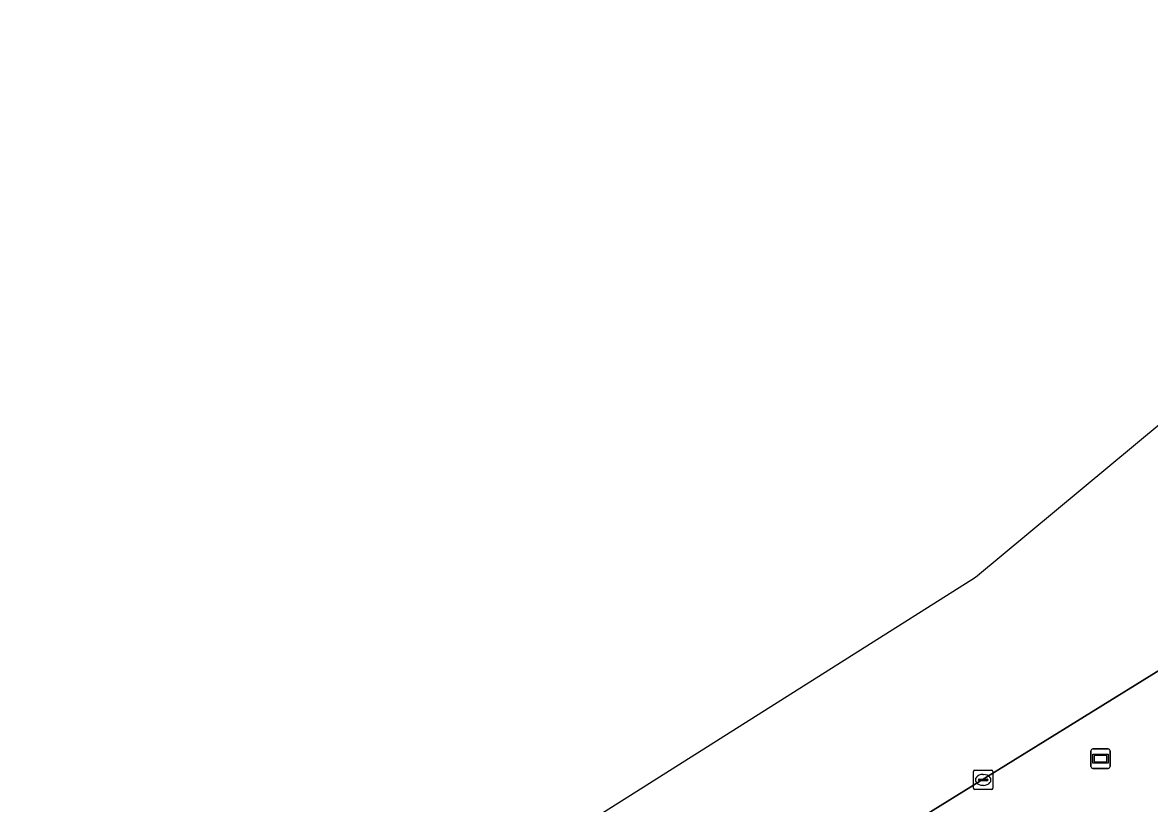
# Model space of a CAD drawing. Extents: x 160030 to 160839, y 385325 to 386450.
# Drawn here: x 160470.6 to 160528.6, y 386409.6 to 386449.9 of the extents above; entities that cross this region are included whole.
import ezdxf

# ---------------------------------------------------------------- set-up
doc = ezdxf.new("R2010")
doc.units = 0
for name, color, linetype in [('IMGEO_Berm_groen', 7, 'Continuous'), ('IMGEO_Kolk', 7, 'Continuous'), ('IMGEO_Rijbaan_regionaal_gesloten', 7, 'Continuous'), ('IMGEO_Straatnaambord', 7, 'Continuous')]:
    doc.layers.add(name, color=color, linetype=linetype)

msp = doc.modelspace()

# ---------------------------------------------------------------- linework, layer by layer
at = {"layer": 'IMGEO_Berm_groen'}
msp.add_lwpolyline([(160557.792, 386410.123), (160557.299, 386413.834), (160556.832, 386415.925), (160556.138, 386418.218), (160555.675, 386419.34), (160554.797, 386421.144), (160550.927, 386427.346), (160549.768, 386429.187), (160536.553, 386421.109), (160519.898, 386410.812), (160500, 386398.48), (160485.79, 386389.673), (160466.628, 386377.779)], dxfattribs=at)
at = {"layer": 'IMGEO_Kolk'}
for p, q in [((160519.536, 386410.437), (160519.536, 386411.289)), ((160519.611, 386411.363), (160520.463, 386411.363)), ((160519.795, 386410.857), (160519.795, 386410.869)), ((160519.838, 386410.906), (160520.236, 386410.906)), ((160520.024, 386411.143), (160520.049, 386411.143)), ((160520.279, 386410.869), (160520.279, 386410.857)), ((160520.537, 386411.289), (160520.537, 386410.437)), ((160520.463, 386410.363), (160519.611, 386410.363)), ((160520.233, 386410.82), (160519.835, 386410.82)), ((160520.047, 386410.583), (160520.022, 386410.583))]:
    msp.add_line(p, q, dxfattribs=at)
for points in [[(160519.536, 386410.437), (160519.536, 386411.289)], [(160519.611, 386411.363), (160520.463, 386411.363)], [(160520.537, 386411.289), (160520.537, 386410.437)], [(160520.463, 386410.363), (160519.611, 386410.363)]]:
    msp.add_lwpolyline(points, dxfattribs=at)
for centre, radius, start, end in [((160519.613, 386411.287), 0.0765, 91.55205, 178.44795), ((160519.613, 386411.287), 0.0765, 91.55205, 178.44795), ((160519.835, 386410.866), 0.0403, 85.87752, 175.75265), ((160519.832, 386410.856), 0.0366, 178.93798, 274.71019), ((160520.236, 386410.863), 0.043, 264.86636, 352.45326), ((160520.24, 386410.868), 0.0386, 1.73085, 96.63898), ((160520.461, 386411.287), 0.0765, 1.55205, 88.44795), ((160520.461, 386411.287), 0.0765, 1.55205, 88.44795), ((160519.613, 386410.439), 0.0765, 181.55205, 268.44795), ((160519.613, 386410.439), 0.0765, 181.55205, 268.44795), ((160520.461, 386410.439), 0.0765, 271.55205, 358.44795), ((160520.461, 386410.439), 0.0765, 271.55205, 358.44795)]:
    msp.add_arc(centre, radius, start, end, dxfattribs=at)
for centre, major_axis, ratio, start_param, end_param in [((160520.023, 386410.863), (-0.387, 0.002), 0.722429, 4.712389, 7.853982), ((160520.048, 386410.863), (-0.39, 0.002), 0.717154, 1.570796, 4.712389)]:
    msp.add_ellipse(centre, major_axis=major_axis, ratio=ratio, start_param=start_param, end_param=end_param, dxfattribs=at)
at = {"layer": 'IMGEO_Rijbaan_regionaal_gesloten'}
msp.add_lwpolyline([(160352.991, 386307.11), (160367.673, 386316.234), (160373.033, 386319.565), (160405.661, 386339.842), (160426.458, 386352.78), (160454.717, 386370.262), (160466.628, 386377.779), (160485.79, 386389.673), (160500, 386398.48), (160519.898, 386410.812), (160536.553, 386421.109), (160549.768, 386429.187), (160551.876, 386430.476), (160552.093, 386430.607), (160562.767, 386437.281), (160554.007, 386449.857), (160519.651, 386421.283), (160338.731, 386306.963), (160029.667, 386114.83)], dxfattribs=at)
at = {"layer": 'IMGEO_Straatnaambord'}
for p, q in [((160525.581, 386411.556), (160525.581, 386412.356)), ((160525.581, 386412.356), (160525.581, 386411.556)), ((160525.681, 386412.456), (160526.471, 386412.456)), ((160526.471, 386412.456), (160525.681, 386412.456)), ((160526.571, 386412.356), (160526.571, 386411.556)), ((160526.571, 386411.556), (160526.571, 386412.356)), ((160526.471, 386411.456), (160525.681, 386411.456)), ((160525.681, 386411.456), (160526.471, 386411.456))]:
    msp.add_line(p, q, dxfattribs=at)
for points in [[(160525.682, 386412.188), (160526.47, 386412.188), (160526.47, 386411.724), (160525.682, 386411.724), (160525.682, 386412.188)], [(160525.747, 386412.123), (160525.747, 386411.789), (160526.405, 386411.789), (160526.405, 386412.123), (160525.747, 386412.123)]]:
    msp.add_lwpolyline(points, dxfattribs=at)
for centre, start, end in [((160525.681, 386412.356), 90, 180), ((160525.681, 386412.356), 90, 180), ((160526.471, 386412.356), 0, 90), ((160526.471, 386412.356), 360, 90), ((160525.681, 386411.556), 180, 270), ((160525.681, 386411.556), 180, 270), ((160526.471, 386411.556), 270, 0), ((160526.471, 386411.556), 270, 0)]:
    msp.add_arc(centre, 0.1, start, end, dxfattribs=at)

doc.saveas('drawing.dxf')
